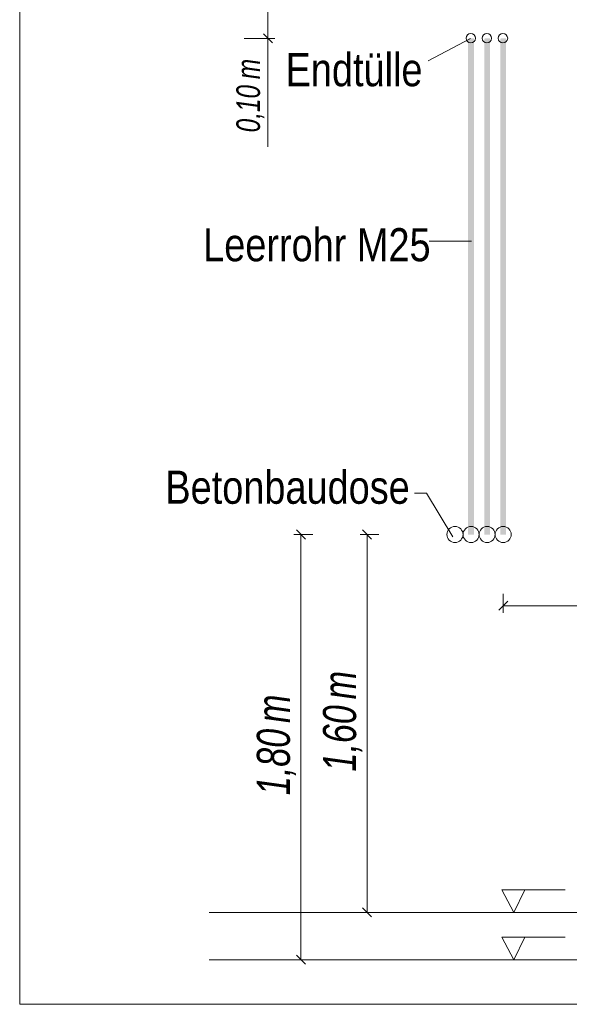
# Model space of a CAD drawing. Extents: x -620 to 300, y 62 to 1162.
# Tile 291 of 322: x 123 to 146, y 991 to 1032. Entities that reach past the tile are written whole.
import ezdxf
from ezdxf.lldxf.tags import DXFTag

# ---------------------------------------------------------------- set-up
doc = ezdxf.new("R2010")
doc.units = 0
doc.layers.get('0').update_dxf_attribs({"lineweight": 13})
for name, color, linetype, lineweight, true_color in [('E_Aussparung Bemaßung-A06G94UP8I', 5, 'Continuous', 9, 0x0000ff), ('E_Betonbaudose', 1, 'Continuous', 13, 0xff0000), ('E_Detail_Beschriftung', 7, 'Continuous', 13, 0x009900)]:
    doc.layers.add(name, color=color, linetype=linetype, lineweight=lineweight, true_color=true_color)
doc.layers.add('E_Detail_Linie_Text_Bem', color=7, linetype='Continuous', lineweight=13)
doc.styles.get("Standard").update_dxf_attribs({"font": 'ARIALN.TTF'})
tags = doc.linetypes.add('fein_strichliert-A06G94UT8I', pattern=[4, 1, -2, 1]).pattern_tags.tags
tags[8:9] = [DXFTag(74, 4), DXFTag(75, 0), DXFTag(340, '0'), DXFTag(46, 0.0), DXFTag(50, 0.0), DXFTag(44, 0.0), DXFTag(45, 0.0)]
tags[6:7] = [DXFTag(74, 4), DXFTag(75, 0), DXFTag(340, '0'), DXFTag(46, 0.0), DXFTag(50, 0.0), DXFTag(44, 0.0), DXFTag(45, 0.0)]
tags[4:5] = [DXFTag(74, 4), DXFTag(75, 0), DXFTag(340, '0'), DXFTag(46, 0.0), DXFTag(50, 0.0), DXFTag(44, 0.0), DXFTag(45, 0.0)]

# ---------------------------------------------------------------- blocks, each defined once
blk = doc.blocks.new('Referenz-A06G94UU8I')
at = {"layer": 'E_Aussparung Bemaßung-A06G94UP8I', "linetype": 'Continuous', "ltscale": 0.13}
for p, q in [((133.227, 1033.256), (133.227, 1026.902)), ((133.527, 1031.493), (132.227, 1031.493)), ((133.036, 1031.684), (133.418, 1031.302)), ((134.327, 1010.493), (135.127, 1010.493)), ((134.436, 1010.684), (134.818, 1010.302)), ((134.627, 992.493), (134.627, 1010.493)), ((137.127, 1010.493), (137.927, 1010.493)), ((137.236, 1010.684), (137.618, 1010.302)), ((137.427, 994.493), (137.427, 1010.493)), ((143.186, 1007.177), (143.186, 1007.977)), ((143.377, 1007.668), (142.995, 1007.287)), ((143.186, 1007.477), (166.186, 1007.477)), ((137.236, 994.684), (137.618, 994.302)), ((137.727, 994.493), (136.927, 994.493)), ((134.436, 992.684), (134.818, 992.302)), ((134.327, 992.493), (135.127, 992.493))]:
    blk.add_line(p, q, dxfattribs=at)
at = {"layer": 'E_Betonbaudose', "linetype": 'Continuous', "ltscale": 0.13}
for centre, radius in [((141.816, 1031.503), 0.2), ((142.496, 1031.503), 0.2), ((143.176, 1031.503), 0.2), ((141.146, 1010.493), 0.34), ((141.826, 1010.493), 0.34), ((142.506, 1010.493), 0.34), ((143.186, 1010.493), 0.34)]:
    blk.add_circle(centre, radius, dxfattribs=at)
at = {"layer": 'E_Detail_Linie_Text_Bem', "linetype": 'fein_strichliert-A06G94UT8I', "ltscale": 0.65}
for p, q in [((122.725, 1051.92), (122.725, 990.603)), ((122.725, 990.603), (182.468, 990.603))]:
    blk.add_line(p, q, dxfattribs=at)
at = {"layer": 'E_Detail_Linie_Text_Bem', "color": 0, "linetype": 'Continuous', "ltscale": 0.13}
for p, q in [((140.014, 1030.541), (141.804, 1031.493)), ((140.06, 1022.907), (141.845, 1022.907)), ((139.937, 1012.24), (139.437, 1012.24)), ((139.937, 1012.24), (141.055, 1010.4)), ((143.638, 994.493), (143.129, 995.443)), ((143.129, 995.443), (145.813, 995.443)), ((144.096, 995.446), (143.638, 994.493)), ((143.638, 992.493), (143.129, 993.443)), ((143.129, 993.443), (145.813, 993.443)), ((144.096, 993.446), (143.638, 992.493))]:
    blk.add_line(p, q, dxfattribs=at)
at = {"layer": 'E_Detail_Linie_Text_Bem', "linetype": 'Continuous', "ltscale": 0.13}
for p, q in [((130.741, 994.493), (167.754, 994.493)), ((130.741, 992.493), (167.754, 992.493))]:
    blk.add_line(p, q, dxfattribs=at)
for points in [[(141.951, 1031.493), (141.951, 1010.493), (141.701, 1031.492), (141.701, 1010.493)], [(142.631, 1031.493), (142.631, 1010.493), (142.381, 1031.492), (142.381, 1010.493)], [(143.311, 1031.493), (143.311, 1010.493), (143.061, 1031.492), (143.061, 1010.493)]]:
    blk.add_solid(points, dxfattribs=at)
at = {"layer": 'E_Aussparung Bemaßung-A06G94UP8I', "linetype": 'Continuous', "ltscale": 0.13, "attachment_point": 1, "rotation": 90}
for s, insert, char_height in [('{\\W0.9;\\fArial Narrow|b0|i1;m}', (131.894, 1029.77), 1), ('{\\W0.9;\\fArial Narrow|b0|i1;0,10 }', (131.894, 1027.518), 1), ('{\\W0.9;\\fArial Narrow|b0|i1;m}', (135.56, 1003.514), 1.4), ('{\\W0.9;\\fArial Narrow|b0|i1;m}', (132.76, 1002.514), 1.4), ('{\\W0.9;\\fArial Narrow|b0|i1;1,60 }', (135.56, 1000.456), 1.4), ('{\\W0.9;\\fArial Narrow|b0|i1;1,80 }', (132.76, 999.456), 1.4)]:
    blk.add_mtext(s, dxfattribs=dict(at, insert=insert, char_height=char_height))
at = {"layer": 'E_Detail_Beschriftung', "linetype": 'Continuous', "ltscale": 0.13, "char_height": 1.4, "attachment_point": 1}
for s, insert in [('{\\fArial Narrow;Endtülle}', (133.977, 1030.872)), ('{\\fArial Narrow;Leerrohr M25}', (130.488, 1023.462)), ('{\\fArial Narrow;Betonbaudose}', (128.888, 1013.195))]:
    blk.add_mtext(s, dxfattribs=dict(at, insert=insert))

msp = doc.modelspace()

# ---------------------------------------------------------------- block references
at = {"color": 8, "lineweight": 25, "ltscale": 0.25, "true_color": 0x808080}
msp.add_blockref('Referenz-A06G94UU8I', (0, 0), dxfattribs=at)

doc.saveas('drawing.dxf')
